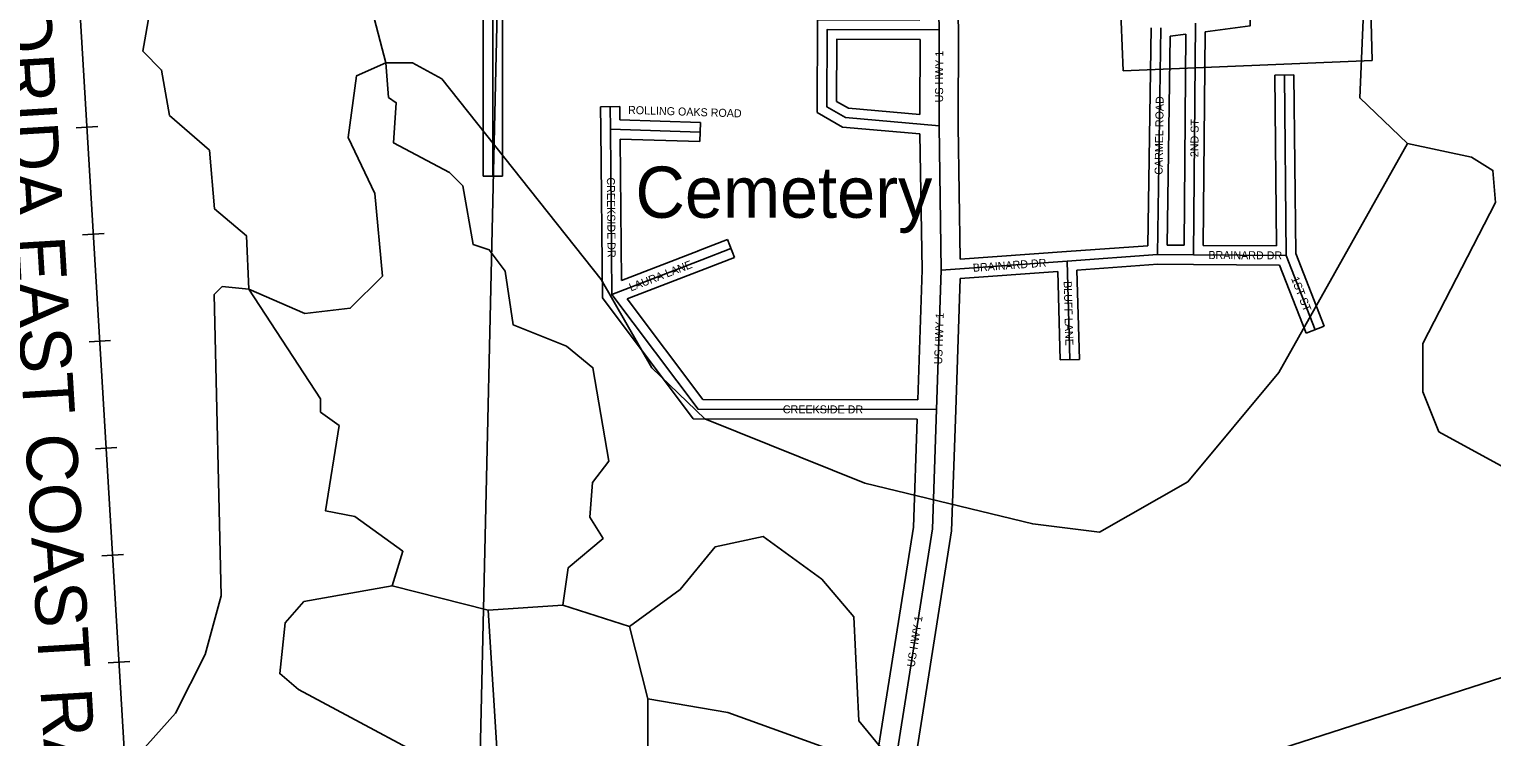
# Model space of a CAD drawing. Extents: x 418523 to 616617, y 1878279 to 2196743.
# Drawn here: x 551209 to 555777, y 1995366 to 1997576 of the extents above; entities that cross this region are included whole.
import ezdxf

# ---------------------------------------------------------------- set-up
doc = ezdxf.new("R2010")
doc.units = 0
for name, color, linetype in [('Level 1', 7, 'Continuous'), ('Level 13', 7, 'Continuous'), ('Level 14', 7, 'Continuous'), ('Level 31', 7, 'Continuous'), ('Level 32', 7, 'Continuous'), ('Level 34', 7, 'Continuous'), ('Level 37', 7, 'Continuous'), ('Level 5', 7, 'Continuous'), ('Level 51', 7, 'Continuous'), ('Level 57', 7, 'Continuous'), ('Level 7', 7, 'Continuous')]:
    doc.layers.add(name, color=color, linetype=linetype)

msp = doc.modelspace()

# ---------------------------------------------------------------- linework, layer by layer
at = {"layer": 'Level 1'}
for p, q in [((555404.316, 1997478.466), (555233.464, 2003229.53)), ((554625.844, 1997446.321), (554405.086, 2003056.042)), ((552680.596, 1998072.354), (552557.995, 1992759.184)), ((555404.316, 1997478.466), (554625.844, 1997446.321))]:
    msp.add_line(p, q, dxfattribs=at)
at = {"layer": 'Level 13'}
for p, q in [((554051.5, 1997574.316), (554036.294, 1998149.303)), ((554050.666, 1997273.937), (554051.5, 1997574.316)), ((554057.659, 1996823.709), (554050.666, 1997273.937)), ((554043.129, 1996388.086), (554057.659, 1996823.709))]:
    msp.add_line(p, q, dxfattribs=at)
msp.add_lwpolyline([(553917.709, 1995304.371), (554030.36, 1996015.372), (554043.129, 1996388.086)], dxfattribs=at)
at = {"layer": 'Level 14'}
for p, q in [((554111.504, 1997575.026), (554096.298, 1998150.019)), ((553990.764, 1997309.37), (553991.417, 1997544.421)), ((554110.669, 1997274.319), (554111.504, 1997575.026)), ((554117.135, 1996858.02), (554110.67, 1997274.318)), ((553997.643, 1996824.243), (553991.044, 1997249.108)), ((553984.099, 1996418.165), (553997.644, 1996824.243)), ((554103.098, 1996386.086), (554116.832, 1996797.844))]:
    msp.add_line(p, q, dxfattribs=at)
for points in [[(553858.446, 1995313.761), (553970.52, 1996021.116), (553982.069, 1996358.166)], [(553976.971, 1995294.981), (554090.2, 1996009.628), (554103.096, 1996386.031)]]:
    msp.add_lwpolyline(points, dxfattribs=at)
at = {"layer": 'Level 31'}
for p, q in [((554845.8, 1996870.98), (554851.919, 1997594.643)), ((554732.913, 1996872.019), (554743.432, 1997580.761)), ((555135.314, 1996869.454), (555129.571, 1997433.141)), ((553024.174, 1997263.718), (553023.421, 1997334.271)), ((553024.174, 1997263.718), (553304.152, 1997254.931)), ((553029.066, 1996747.31), (553024.174, 1997263.718)), ((553029.066, 1996747.31), (553309.693, 1996855.619)), ((553309.693, 1996855.619), (553400.484, 1996891.003)), ((554450.949, 1996851.708), (554732.913, 1996872.019)), ((554732.913, 1996872.019), (554845.8, 1996870.98)), ((554845.8, 1996870.98), (555135.314, 1996869.454)), ((555135.314, 1996869.454), (555226.004, 1996637.554)), ((554057.659, 1996823.709), (554450.949, 1996851.708)), ((554450.949, 1996851.708), (554459.294, 1996544.031))]:
    msp.add_line(p, q, dxfattribs=at)
for points in [[(552724.171, 1998156.255), (552671.269, 1998062.216), (552656.599, 1997695.326), (552656.872, 1997117.109)], [(554050.666, 1997273.937), (553758.686, 1997299.844), (553700.433, 1997333.463), (553701.106, 1997574.931), (554051.5, 1997574.316)], [(554043.129, 1996388.086), (553297.922, 1996389.078), (553029.066, 1996747.31)]]:
    msp.add_lwpolyline(points, dxfattribs=at)
at = {"layer": 'Level 32'}
for p, q in [((554703.324, 1996899.966), (554713.426, 1997580.601)), ((554763.359, 1996901.741), (554773.044, 1997554.304)), ((554773.044, 1997554.304), (554821.629, 1997560.521)), ((554816.056, 1996901.254), (554821.629, 1997560.521)), ((554876.054, 1996900.821), (554881.698, 1997568.285)), ((555099.572, 1997432.834), (555159.571, 1997433.446)), ((555105.005, 1996899.615), (555099.572, 1997432.834)), ((555165.258, 1996875.258), (555159.571, 1997433.446)), ((552993.423, 1997333.951), (553053.42, 1997334.591)), ((552994.176, 1997263.398), (552993.423, 1997333.951)), ((553053.867, 1997292.801), (553053.42, 1997334.591)), ((553053.867, 1997292.801), (553305.093, 1997284.917)), ((553305.093, 1997284.917), (553303.212, 1997224.945)), ((552999.16, 1996737.177), (552994.175, 1997263.434)), ((553054.47, 1997232.751), (553303.212, 1997224.945)), ((553058.656, 1996790.887), (553054.47, 1997232.751)), ((552686.873, 1997117.122), (552626.872, 1997117.095)), ((553298.799, 1996883.571), (553389.591, 1996918.955)), ((553389.591, 1996918.955), (553411.378, 1996863.05)), ((554448.794, 1996881.631), (554703.324, 1996899.966)), ((554763.359, 1996901.741), (554816.055, 1996901.255)), ((554876.055, 1996900.821), (555105.005, 1996899.615)), ((553058.656, 1996790.887), (553298.89, 1996883.607)), ((553320.587, 1996827.666), (553411.378, 1996863.05)), ((554117.135, 1996858.02), (554448.819, 1996881.633)), ((555165.258, 1996875.258), (555253.944, 1996648.481)), ((553076.867, 1996733.599), (553320.496, 1996827.631)), ((554116.833, 1996797.844), (554421.81, 1996819.556)), ((554421.81, 1996819.556), (554429.304, 1996543.216)), ((554481.717, 1996823.846), (554489.284, 1996544.843)), ((554481.718, 1996823.846), (554733.854, 1996842.008)), ((554733.854, 1996842.007), (554845.525, 1996840.98)), ((554845.643, 1996840.979), (555114.791, 1996839.561)), ((555114.792, 1996839.56), (555198.064, 1996626.626)), ((555253.944, 1996648.481), (555198.064, 1996626.626)), ((554489.284, 1996544.843), (554429.304, 1996543.216))]:
    msp.add_line(p, q, dxfattribs=at)
for points in [[(554881.699, 1997568.284), (555022.96, 1997586.776), (555033.375, 1998211.16), (554974.021, 1998347.955), (554900.129, 1998698.115), (554858.129, 1998792.88), (554742.237, 1998800.959)], [(552686.884, 1998151.161), (552641.58, 1998070.631), (552626.599, 1997695.919), (552626.872, 1997117.095)], [(552730.855, 1998106.945), (552700.957, 1998053.801), (552686.6, 1997694.733), (552686.873, 1997117.122)], [(553991.044, 1997249.108), (553749.431, 1997270.546), (553670.384, 1997316.167), (553671.189, 1997604.984), (553990.683, 1997604.422)], [(553990.764, 1997309.371), (553767.941, 1997329.141), (553730.481, 1997350.76), (553731.024, 1997544.878), (553991.416, 1997544.421)], [(553982.069, 1996358.167), (553282.913, 1996359.097), (552999.16, 1996737.177)], [(553984.099, 1996418.165), (553312.931, 1996419.059), (553076.866, 1996733.599)]]:
    msp.add_lwpolyline(points, dxfattribs=at)
at = {"layer": 'Level 37'}
for p, q in [((551355.29, 1997268.558), (551422.513, 1997272.586)), ((551375.327, 1996934.296), (551442.549, 1996938.325)), ((551395.364, 1996600.034), (551462.585, 1996604.063)), ((551415.399, 1996265.772), (551482.622, 1996269.801)), ((551435.436, 1995931.511), (551502.659, 1995935.54)), ((551455.473, 1995597.249), (551522.695, 1995601.278))]:
    msp.add_line(p, q, dxfattribs=at)
msp.add_lwpolyline([(550343.334, 2014719.061), (550343.621, 2014714.321), (550399.569, 2013782.822), (550448.256, 2012969.898), (550641.212, 2009748.759), (550989.714, 2003931.01), (551073.537, 2002534.68), (551165.834, 2000993.953), (551340.764, 1998073.633), (551558.417, 1994442.608), (551575.076, 1994167.635), (551579.618, 1994091.981), (551658.943, 1992768.766), (551979.044, 1987434.09), (552005.691, 1986987.443), (552155.3, 1986052.784), (552752.879, 1982319.616), (553725.111, 1976246.749)], dxfattribs=at)
at = {"layer": 'Level 5'}
for p, q in [((552642.083, 1995761.34), (552342.194, 1995837.347)), ((552642.083, 1995761.34), (552875.528, 1995777.263)), ((552673.763, 1995252.728), (552642.083, 1995761.34)), ((553083.744, 1995709.924), (552875.528, 1995777.263)), ((553141.349, 1995484.639), (553083.744, 1995709.924))]:
    msp.add_line(p, q, dxfattribs=at)
for points in [[(552322.474, 1997471.345), (552281.321, 1997629.898), (552249.671, 1998155.19), (552042.887, 1998664.36), (552043.086, 1998722.711), (551968.422, 1998839.682), (551844.484, 1999181.869), (551744.968, 1999340.581), (551711.955, 1999449.053), (551663.535, 1999941.064), (551638.584, 1999957.835), (551613.902, 2000066.266), (551448.123, 2000350.261), (551390.617, 2000617.186), (551365.676, 2000633.956), (551349.334, 2000742.369), (551233.467, 2001001.184)], [(551895.037, 1996764.153), (551887.224, 1996930.887), (551787.48, 1997014.578), (551771.397, 1997198.041), (551646.672, 1997306.803), (551622.129, 1997448.626), (551563.966, 1997507.176), (551631.931, 1997898.756), (551407.333, 1998049.527), (551224.137, 1998116.806), (551199.256, 1998150.246)], [(555514.515, 1997219.29), (555364.919, 1997361.461), (555382.932, 1997778.251)], [(552875.528, 1995777.263), (552892.596, 1995893.946), (553001.257, 1995985.279), (552959.805, 1996052.101), (552968.474, 1996160.443), (553018.714, 1996226.965), (552969.647, 1996518.901), (552886.474, 1996585.861), (552719.979, 1996653.101), (552695.495, 1996819.895), (552645.703, 1996886.756), (552595.751, 1996903.586), (552562.987, 1997087.119), (552521.435, 1997128.93), (552346.669, 1997221.19), (552355.398, 1997346.202), (552330.457, 1997362.973), (552322.474, 1997471.345)], [(554566.147, 1995254.952), (555091.569, 1995319.941), (555809.242, 1995551.035), (555909.543, 1995634.078), (556026.961, 1995858.795), (556019.188, 1996025.528), (555919.544, 1996150.9), (555611.654, 1996318.64), (555562.02, 1996443.842), (555562.517, 1996593.896), (555788.994, 1997034.979), (555780.993, 1997135.041), (555714.43, 1997176.951), (555514.515, 1997219.29)], [(552342.194, 1995837.347), (552375.903, 1995945.631), (552226.208, 1996054.491), (552134.535, 1996071.461), (552177.101, 1996338.087), (552118.879, 1996379.937), (552119.009, 1996421.618), (551895.037, 1996764.153)], [(553882.76, 1995315.525), (553799.726, 1995415.826), (553784.09, 1995740.973), (553684.445, 1995858.015), (553501.469, 1995991.986), (553351.286, 1995959.123), (553242.496, 1995826.108), (553083.744, 1995709.924)], [(552598.631, 1995219.646), (552049.383, 1995513.186), (551991.19, 1995563.396), (552008.389, 1995721.721), (552066.939, 1995788.213), (552342.194, 1995837.347)], [(552673.763, 1995252.728), (552915.061, 1995101.887), (553073.544, 1995134.741), (553140.594, 1995242.884), (553141.349, 1995484.639)]]:
    msp.add_lwpolyline(points, dxfattribs=at)
at = {"layer": 'Level 7'}
for points in [[(551895.037, 1996764.153), (552069.843, 1996688.544), (552211.626, 1996704.756), (552311.986, 1996804.47), (552287.791, 1997062.996), (552205.016, 1997238.318), (552230.644, 1997429.983), (552322.474, 1997471.345)], [(555514.515, 1997219.29), (555112.058, 1996503.638), (554827.508, 1996162.766), (554551.884, 1996005.289), (554343.579, 1996030.947), (553818.774, 1996157.693), (553319.248, 1996359.402), (553153.041, 1996518.313), (552995.533, 1996793.938), (552497.379, 1997420.766), (552405.837, 1997471.076), (552322.474, 1997471.345)], [(548944.4, 1994331.119), (549896.026, 1994719.851), (550279.883, 1994843.658), (550422.064, 1994984.923), (550572.963, 1995242.851), (550714.915, 1995309.085), (550814.918, 1995300.426), (551122.768, 1995124.386), (551289.532, 1995132.157), (551464.854, 1995214.971), (551665.675, 1995439.4), (551757.964, 1995622.505), (551808.572, 1995805.74), (551786.595, 1996747.811), (551811.705, 1996772.752), (551895.037, 1996764.153)], [(553882.76, 1995315.525), (553832.639, 1995282.343), (553391.306, 1995442.141), (553141.349, 1995484.639)]]:
    msp.add_lwpolyline(points, dxfattribs=at)

# ---------------------------------------------------------------- texts
at = {"layer": 'Level 34'}
for s, rotation, p in [('US HWY 1', 89.839714, (554063.369, 1997347.556)), ('CARMEL ROAD', 89.148708, (554749.112, 1997121.334)), ('ROLLING OAKS ROAD', 358.201661, (553078.975, 1997311.723)), ('2ND ST', 89.514594, (554860.881, 1997176.487)), ('CREEKSIDE DR', 270.541758, (553013.102, 1997113.108)), ('LAURA LANE', 21.103611, (553088.373, 1996756.803)), ('BRAINARD DR', 4.071486, (554157.172, 1996818.263)), ('BRAINARD DR', 359.697261, (554892.224, 1996858.238)), ('BLUFF LANE', 271.552481, (554440.143, 1996789.151)), ('1ST ST', 291.358069, (555150.089, 1996797.351)), ('US HWY 1', 88.088692, (554060.334, 1996528.989)), ('CREEKSIDE DR', 359.923014, (553562.793, 1996376.227)), ('US HWY 1', 80.995864, (553974.401, 1995582.323))]:
    msp.add_text(s, height=25, rotation=rotation, dxfattribs=at).set_placement(p)
at = {"layer": 'Level 51'}
msp.add_text('FLORIDA EAST COAST RAILROAD', height=160, rotation=273.426978, dxfattribs=at).set_placement((551099.873, 1997910.757))
at = {"layer": 'Level 57'}
msp.add_text('Cemetery', height=160, dxfattribs=at).set_placement((553102.294, 1996987.066))

doc.saveas('drawing.dxf')
